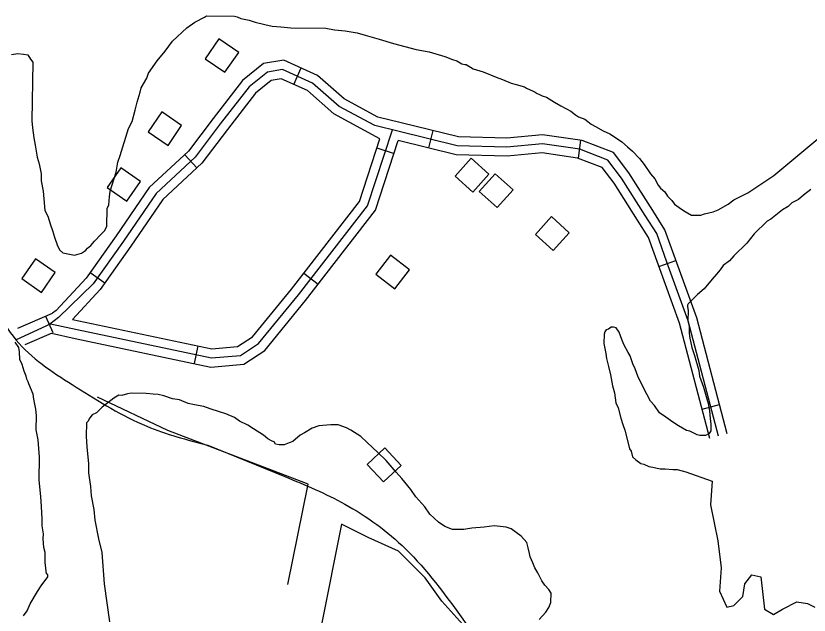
# Model space of a CAD drawing. Extents: x 3245246 to 3283090, y 806824 to 832173.
# Drawn here: x 3277132 to 3278453, y 824964 to 825961 of the extents above; entities that cross this region are included whole.
import ezdxf

# ---------------------------------------------------------------- set-up
doc = ezdxf.new("R2010")
doc.units = 0
for name, color, linetype in [('V-BLDG-OTLN', 7, 'Continuous'), ('V-ROAD-CNTR', 7, 'Continuous'), ('V-SITE-VEGE', 7, 'Continuous'), ('V-TOPO-SHOR', 7, 'Continuous')]:
    doc.layers.add(name, color=color, linetype=linetype)

msp = doc.modelspace()

# ---------------------------------------------------------------- linework, layer by layer
at = {"layer": 'V-BLDG-OTLN'}
for points in [[(3277480.3, 825867.5), (3277503.1, 825900.4), (3277470.2, 825923.1), (3277447.4, 825890.2)], [(3277385.4, 825745.9), (3277408.1, 825778.8), (3277375.2, 825801.5), (3277352.5, 825768.6)], [(3277919.9, 825697.8), (3277890.2, 825724.5), (3277863.4, 825694.7), (3277893.2, 825668)], [(3277317.1, 825653), (3277339.8, 825685.9), (3277306.9, 825708.7), (3277284.2, 825675.8)], [(3277960.2, 825672), (3277930.4, 825698.7), (3277903.7, 825668.9), (3277933.4, 825642.2)], [(3278053.7, 825600.5), (3278024, 825627.2), (3277997.3, 825597.4), (3278027, 825570.7)], [(3277175, 825501.2), (3277197.7, 825534.1), (3277164.8, 825556.9), (3277142.1, 825524)], [(3277756, 825563), (3277731.5, 825531.3), (3277763.2, 825506.9), (3277787.6, 825538.5)], [(3277717, 825214.8), (3277744.2, 825185.5), (3277773.5, 825212.8), (3277746.3, 825242.1)]]:
    msp.add_lwpolyline(points, close=True, dxfattribs=at)
at = {"layer": 'V-ROAD-CNTR'}
for p, q in [((3277595, 825847.3), (3277607.4, 825874.7)), ((3277819.6, 825741.5), (3277826.8, 825770.6)), ((3278068.9, 825724.6), (3278073.1, 825754.3)), ((3277733.3, 825741.6), (3277761.9, 825732.3)), ((3277433.6, 825708.3), (3277413.2, 825730.3)), ((3278202.9, 825544.2), (3278231.1, 825554.4)), ((3277280.1, 825516.5), (3277255.6, 825533.9)), ((3277611.8, 825533), (3277635.6, 825514.6)), ((3277181.4, 825461.6), (3277193.4, 825434.1)), ((3277434.9, 825412.2), (3277428.7, 825382.8)), ((3278275, 825306.5), (3278304, 825314.2))]:
    msp.add_line(p, q, dxfattribs=at)
for points in [[(3278316.8, 825265.8), (3278265.8, 825458.5), (3278230.3, 825556.6), (3278212.9, 825605.5), (3278192.8, 825637.2), (3278153, 825699.9), (3278127.1, 825733.8), (3278074.9, 825754), (3278009.3, 825763.4), (3277949.5, 825758), (3277869.2, 825760.2), (3277773.8, 825783.6), (3277735, 825792.8), (3277678.8, 825823.1), (3277634.4, 825862.4), (3277578.1, 825887.9), (3277544.6, 825882.2), (3277509.6, 825854.1), (3277460.6, 825790.7), (3277419.5, 825736.2), (3277354.2, 825675.7), (3277299.1, 825595.1), (3277249.2, 825524.9), (3277199.4, 825471.2), (3277192.9, 825466.6)], [(3278302.3, 825262), (3278251.4, 825454), (3278216.2, 825551.5), (3278199.3, 825598.9), (3278180.1, 825629.2), (3278140.7, 825691.3), (3278117.7, 825721.3), (3278071.1, 825739.4), (3278008.9, 825748.3), (3277949.9, 825743), (3277867.2, 825745.2), (3277770.2, 825769), (3277729.6, 825778.7), (3277670.2, 825810.7), (3277626.2, 825849.7), (3277576.1, 825872.3), (3277551, 825868), (3277520.4, 825843.5), (3277472.5, 825781.6), (3277430.7, 825726.1), (3277365.6, 825665.9), (3277311.4, 825586.5), (3277260.9, 825515.4), (3277203.2, 825459.3), (3277188.6, 825448.4)], [(3277738.4, 825756.9), (3277661.5, 825798.3), (3277617.9, 825837), (3277574.1, 825856.8), (3277557.3, 825853.9), (3277531.2, 825832.9), (3277484.4, 825772.5), (3277441.9, 825716), (3277377, 825656), (3277323.7, 825578), (3277272.5, 825505.9), (3277226.5, 825456.2)], [(3277133.1, 825422.6), (3277189.7, 825448.8), (3277233.9, 825439.3), (3277457.7, 825392), (3277506.3, 825396.3), (3277536.3, 825415.9), (3277602.9, 825497), (3277717.6, 825645.2), (3277759, 825771.7)], [(3277191.2, 825433.2), (3277230.8, 825424.6), (3277456.7, 825376.9), (3277511.4, 825381.7), (3277546.5, 825404.6), (3277614.6, 825487.6), (3277731.1, 825638.1), (3277768.9, 825753.9)], [(3277226.5, 825456.2), (3277458.6, 825407.2), (3277501.2, 825410.9), (3277526.2, 825427.2), (3277591.2, 825506.3), (3277704.2, 825652.3), (3277738.4, 825756.9)], [(3278287.8, 825258.1), (3278237.1, 825449.6), (3278202.1, 825546.4), (3278185.8, 825592.3), (3278167.5, 825621.1), (3278128.4, 825682.7), (3278108.4, 825708.9), (3278067.3, 825724.8), (3278008.5, 825733.2), (3277950.4, 825728), (3277865.2, 825730.3), (3277768.9, 825753.9)], [(3277135.6, 825441.6), (3277192.9, 825466.6)], [(3277147.6, 825414.1), (3277191.2, 825433.2)], [(3277451.5, 825246.6), (3277580.2, 825194.4)]]:
    msp.add_lwpolyline(points, dxfattribs=at)
for points in [[(3276998.5, 825691.9), (3277034.2, 825575.8), (3277067.6, 825523.3), (3277137.4, 825416), (3277232.3, 825343.5), (3277350.1, 825278.3), (3277451.5, 825246.6)], [(3277580.2, 825194.4), (3277679.8, 825148.7), (3277780.9, 825074.1), (3277876.3, 824957.3), (3277932.3, 824864.2), (3277951.4, 824772.9)]]:
    msp.add_spline(points, degree=3, dxfattribs=at)
at = {"layer": 'V-SITE-VEGE'}
for p, q in [((3277445.9, 825959.1), (3277449.5, 825961.5)), ((3277449.5, 825961.5), (3277495.9, 825960.8)), ((3277495.9, 825960.8), (3277500.7, 825959.6)), ((3277417, 825941.7), (3277430.3, 825951)), ((3277430.3, 825951), (3277445.9, 825959.1)), ((3277500.7, 825959.6), (3277506.6, 825957.1)), ((3277506.6, 825957.1), (3277520.8, 825954.5)), ((3277520.8, 825954.5), (3277530.3, 825950.8)), ((3277530.3, 825950.8), (3277546.9, 825947)), ((3277392.9, 825919.4), (3277417, 825941.7)), ((3277546.9, 825947), (3277558.8, 825944.5)), ((3277558.8, 825944.5), (3277573.1, 825943.1)), ((3277573.1, 825943.1), (3277589.8, 825941.6)), ((3277589.8, 825941.6), (3277648.1, 825940.8)), ((3277648.1, 825940.8), (3277662.4, 825938.3)), ((3277662.4, 825938.3), (3277680.2, 825936.8)), ((3277680.2, 825936.8), (3277700.4, 825933)), ((3277700.4, 825933), (3277713.5, 825929.2)), ((3277713.5, 825929.2), (3277737.2, 825922.9)), ((3277737.2, 825922.9), (3277760.9, 825915.4)), ((3277380.8, 825902.9), (3277392.9, 825919.4)), ((3277760.9, 825915.4), (3277798.9, 825905.4)), ((3277124.6, 825896.9), (3277135.3, 825899.1)), ((3277135.3, 825899.1), (3277144.8, 825897.8)), ((3277144.8, 825897.8), (3277152, 825896.5)), ((3277152, 825896.5), (3277156.6, 825889.3)), ((3277367.4, 825886.4), (3277380.8, 825902.9)), ((3277798.9, 825905.4), (3277820.3, 825901.5)), ((3277820.3, 825901.5), (3277846.4, 825894)), ((3277156.6, 825889.3), (3277160.1, 825884.5)), ((3277160.1, 825884.5), (3277158.8, 825786.8)), ((3277352.8, 825866.3), (3277367.4, 825886.4)), ((3277846.4, 825894), (3277859.4, 825889)), ((3277859.4, 825889), (3277866.5, 825886.6)), ((3277866.5, 825886.6), (3277874.8, 825881.7)), ((3277874.8, 825881.7), (3277879.6, 825880.4)), ((3277879.6, 825880.4), (3277881.9, 825880.4)), ((3277881.9, 825880.4), (3277893.7, 825873.1)), ((3277893.7, 825873.1), (3277910.4, 825868.1)), ((3277340.6, 825841.5), (3277350.3, 825858)), ((3277350.3, 825858), (3277352.8, 825866.3)), ((3277910.4, 825868.1), (3277931.7, 825859.4)), ((3277931.7, 825859.4), (3277942.3, 825855.7)), ((3277942.3, 825855.7), (3277956.6, 825849.6)), ((3277956.6, 825849.6), (3277964.9, 825847.1)), ((3277964.9, 825847.1), (3277979.1, 825843.3)), ((3277979.1, 825843.3), (3277982.6, 825840.9)), ((3277334.3, 825817.8), (3277339.3, 825834.4)), ((3277339.3, 825834.4), (3277340.6, 825841.5)), ((3277982.6, 825840.9), (3277993.3, 825836)), ((3277993.3, 825836), (3277996.8, 825834.7)), ((3277996.8, 825834.7), (3278000.4, 825832.3)), ((3278000.4, 825832.3), (3278002.7, 825831.1)), ((3278002.7, 825831.1), (3278008.7, 825828.6)), ((3277330.5, 825804.7), (3277334.3, 825817.8)), ((3278008.7, 825828.6), (3278015.8, 825826.1)), ((3278015.8, 825826.1), (3278028.8, 825817.6)), ((3278028.8, 825817.6), (3278039.4, 825811.5)), ((3277325.5, 825785.7), (3277330.5, 825804.7)), ((3278039.4, 825811.5), (3278056, 825802.9)), ((3278056, 825802.9), (3278064.2, 825796.8)), ((3278394, 825695.8), (3278526.2, 825805.5)), ((3278064.2, 825796.8), (3278068.9, 825793.2)), ((3278068.9, 825793.2), (3278079.6, 825789.5)), ((3278079.6, 825789.5), (3278084.3, 825785.8)), ((3277158.8, 825786.8), (3277159.8, 825774.9)), ((3277319.4, 825773.9), (3277325.5, 825785.7)), ((3278084.3, 825785.8), (3278090.2, 825781)), ((3278090.2, 825781), (3278097.3, 825777.3)), ((3278097.3, 825777.3), (3278110.3, 825770)), ((3277159.8, 825774.9), (3277161.9, 825758.2)), ((3277305.7, 825728.8), (3277319.4, 825773.9)), ((3278110.3, 825770), (3278120.9, 825765.1)), ((3278120.9, 825765.1), (3278133.9, 825756.6)), ((3277161.9, 825758.2), (3277164.2, 825746.3)), ((3278133.9, 825756.6), (3278141, 825751.7)), ((3278141, 825751.7), (3278150.4, 825743.2)), ((3277164.2, 825746.3), (3277167.4, 825726)), ((3278150.4, 825743.2), (3278158.7, 825736)), ((3277167.4, 825726), (3277170.9, 825715.2)), ((3277301.9, 825718.1), (3277305.7, 825728.8)), ((3278158.7, 825736), (3278170.4, 825723.9)), ((3278170.4, 825723.9), (3278178.6, 825714.3)), ((3277170.9, 825715.2), (3277174.2, 825698.5)), ((3277299.3, 825701.5), (3277301.9, 825718.1)), ((3278178.6, 825714.3), (3278189.1, 825698.6)), ((3277174.2, 825698.5), (3277174, 825686.6)), ((3277289.3, 825669.5), (3277299.3, 825701.5)), ((3278189.1, 825698.6), (3278196.1, 825690.2)), ((3277174, 825686.6), (3277177.4, 825669.8)), ((3278196.1, 825690.2), (3278201.9, 825679.4)), ((3278350.7, 825666.6), (3278394, 825695.8)), ((3278201.9, 825679.4), (3278205.5, 825674.6)), ((3278205.5, 825674.6), (3278212.5, 825668.5)), ((3278455.6, 825672.3), (3278443.5, 825662.9)), ((3277177.4, 825669.8), (3277178.4, 825656.7)), ((3277286.7, 825646.9), (3277288, 825660)), ((3277288, 825660), (3277289.3, 825669.5)), ((3278212.5, 825668.5), (3278217.2, 825661.3)), ((3278217.2, 825661.3), (3278224.2, 825654.1)), ((3278327.9, 825655), (3278336.3, 825659.6)), ((3278336.3, 825659.6), (3278350.7, 825666.6)), ((3278443.5, 825662.9), (3278435.1, 825655.9)), ((3277178.4, 825656.7), (3277180.5, 825637.6)), ((3277284.2, 825641), (3277286.7, 825646.9)), ((3278224.2, 825654.1), (3278228.9, 825648)), ((3278228.9, 825648), (3278240.7, 825639.5)), ((3278301.4, 825638.7), (3278318.2, 825648)), ((3278318.2, 825648), (3278327.9, 825655)), ((3278418.3, 825644.2), (3278408.6, 825638.4)), ((3278424.3, 825650.1), (3278418.3, 825644.2)), ((3278435.1, 825655.9), (3278424.3, 825650.1)), ((3277180.5, 825637.6), (3277185.1, 825628.1)), ((3277283.8, 825611.2), (3277284.2, 825641)), ((3278240.7, 825639.5), (3278246.6, 825635.9)), ((3278246.6, 825635.9), (3278257.2, 825629.8)), ((3278272.7, 825629.6), (3278278.7, 825631.9)), ((3278278.7, 825631.9), (3278293.1, 825635.2)), ((3278293.1, 825635.2), (3278301.4, 825638.7)), ((3278408.6, 825638.4), (3278389.4, 825623.2)), ((3277185.1, 825628.1), (3277189.7, 825613.7)), ((3278257.2, 825629.8), (3278272.7, 825629.6)), ((3278383.4, 825619.7), (3278361.6, 825598.5)), ((3278389.4, 825623.2), (3278383.4, 825619.7)), ((3277189.7, 825613.7), (3277193.1, 825604.1)), ((3277193.1, 825604.1), (3277196.6, 825593.3)), ((3277274.1, 825598.2), (3277280.1, 825604.1)), ((3277280.1, 825604.1), (3277283.8, 825611.2)), ((3277196.6, 825593.3), (3277201.1, 825580.2)), ((3277263.2, 825586.5), (3277274.1, 825598.2)), ((3278361.6, 825598.5), (3278349.5, 825583.2)), ((3277201.1, 825580.2), (3277204.6, 825571.8)), ((3277251.1, 825574.7), (3277257.1, 825579.4)), ((3277257.1, 825579.4), (3277263.2, 825586.5)), ((3278349.5, 825583.2), (3278327.8, 825562.1)), ((3277204.6, 825571.8), (3277210.5, 825566.9)), ((3277210.5, 825566.9), (3277229.5, 825563.1)), ((3277229.5, 825563.1), (3277241.5, 825566.5)), ((3277241.5, 825566.5), (3277246.3, 825570)), ((3277246.3, 825570), (3277248.7, 825571.2)), ((3277248.7, 825571.2), (3277251.1, 825574.7)), ((3278320.5, 825553.8), (3278309.7, 825545.7)), ((3278327.8, 825562.1), (3278320.5, 825553.8)), ((3278304.8, 825538.6), (3278298.8, 825531.5)), ((3278309.7, 825545.7), (3278304.8, 825538.6)), ((3278298.8, 825531.5), (3278291.5, 825523.3)), ((3278291.5, 825523.3), (3278278.2, 825506.8)), ((3278278.2, 825506.8), (3278267.3, 825497.4)), ((3278267.3, 825497.4), (3278251.6, 825482.1)), ((3278251.6, 825482.1), (3278250.4, 825479.8)), ((3278250.4, 825479.8), (3278250.4, 825477.4)), ((3278250.4, 825477.4), (3278251.4, 825470.2)), ((3278251.4, 825470.2), (3278251.2, 825453.6)), ((3278251.2, 825453.6), (3278253.5, 825445.2)), ((3278112.8, 825435.2), (3278111.5, 825431.7)), ((3278115.2, 825438.8), (3278112.8, 825435.2)), ((3278118.8, 825439.9), (3278115.2, 825438.8)), ((3278123.6, 825443.4), (3278118.8, 825439.9)), ((3278127.2, 825443.4), (3278123.6, 825443.4)), ((3278131.9, 825442.1), (3278127.2, 825443.4)), ((3278136.6, 825434.9), (3278131.9, 825442.1)), ((3278141.2, 825422.9), (3278136.6, 825434.9)), ((3278253.5, 825445.2), (3278253.3, 825433.3)), ((3278253.3, 825433.3), (3278254.4, 825424.9)), ((3278111.5, 825431.7), (3278111.3, 825416.2)), ((3278144.6, 825414.5), (3278141.2, 825422.9)), ((3278254.4, 825424.9), (3278257.7, 825409.4)), ((3277136.8, 825409.5), (3277131, 825418)), ((3277137.9, 825402.4), (3277136.8, 825409.5)), ((3278111.3, 825416.2), (3278112.4, 825410.2)), ((3278112.4, 825410.2), (3278114.7, 825399.5)), ((3278151.6, 825401.3), (3278144.6, 825414.5)), ((3278257.7, 825409.4), (3278262.3, 825396.2)), ((3277138.9, 825389.3), (3277137.9, 825402.4)), ((3278114.7, 825399.5), (3278115.7, 825391.1)), ((3278155.1, 825395.3), (3278151.6, 825401.3)), ((3278159.7, 825382.2), (3278155.1, 825395.3)), ((3278262.3, 825396.2), (3278269.1, 825371.1)), ((3277142.4, 825380.9), (3277138.9, 825389.3)), ((3277145.8, 825370.1), (3277142.4, 825380.9)), ((3278115.7, 825391.1), (3278119.1, 825378)), ((3278163.1, 825373.8), (3278159.7, 825382.2)), ((3277149.3, 825361.7), (3277145.8, 825370.1)), ((3278119.1, 825378), (3278122.5, 825363.6)), ((3278167.7, 825361.8), (3278163.1, 825373.8)), ((3278269.1, 825371.1), (3278270.2, 825361.6)), ((3277150.4, 825356.9), (3277149.3, 825361.7)), ((3277152.7, 825352.1), (3277150.4, 825356.9)), ((3278122.5, 825363.6), (3278125.8, 825345.7)), ((3278178.2, 825340.2), (3278167.7, 825361.8)), ((3278270.2, 825361.6), (3278277.1, 825343.6)), ((3277153.8, 825348.6), (3277152.7, 825352.1)), ((3277160.8, 825331.8), (3277153.8, 825348.6)), ((3278125.8, 825345.7), (3278129.2, 825333.8)), ((3278182.8, 825331.8), (3278178.2, 825340.2)), ((3278277.1, 825343.6), (3278285, 825316.1)), ((3277161.8, 825323.4), (3277160.8, 825331.8)), ((3277303.7, 825329.8), (3277295.3, 825325.1)), ((3277308.4, 825329.7), (3277303.7, 825329.8)), ((3277318, 825332), (3277308.4, 825329.7)), ((3277324, 825333.1), (3277318, 825332)), ((3277349, 825332.7), (3277324, 825333.1)), ((3277360.9, 825331.4), (3277349, 825332.7)), ((3277369.2, 825331.3), (3277360.9, 825331.4)), ((3277378.7, 825328.7), (3277369.2, 825331.3)), ((3277392.9, 825323.8), (3277378.7, 825328.7)), ((3278129.2, 825333.8), (3278131.4, 825317.1)), ((3278188.6, 825319.8), (3278182.8, 825331.8)), ((3277165.2, 825306.7), (3277161.8, 825323.4)), ((3277283.2, 825315.8), (3277276, 825309.9)), ((3277295.3, 825325.1), (3277283.2, 825315.8)), ((3277404.8, 825322.4), (3277392.9, 825323.8)), ((3277419, 825316.3), (3277404.8, 825322.4)), ((3277429.7, 825313.7), (3277419, 825316.3)), ((3277445.2, 825311.1), (3277429.7, 825313.7)), ((3278131.4, 825317.1), (3278134.8, 825308.7)), ((3278195.6, 825312.6), (3278188.6, 825319.8)), ((3278285, 825316.1), (3278287.2, 825304.2)), ((3277166.2, 825296), (3277165.2, 825306.7)), ((3277266.3, 825300.5), (3277259.1, 825297.1)), ((3277276, 825309.9), (3277266.3, 825300.5)), ((3277455.8, 825307.4), (3277445.2, 825311.1)), ((3277471.2, 825302.4), (3277455.8, 825307.4)), ((3277481.9, 825298.7), (3277471.2, 825302.4)), ((3278134.8, 825308.7), (3278139.4, 825291.9)), ((3278203.8, 825300.6), (3278195.6, 825312.6)), ((3278214.4, 825293.3), (3278203.8, 825300.6)), ((3278287.2, 825304.2), (3278288.3, 825291)), ((3277165.9, 825272.1), (3277166.2, 825296)), ((3277255.5, 825292.3), (3277251.8, 825286.4)), ((3277259.1, 825297.1), (3277255.5, 825292.3)), ((3277496.1, 825292.6), (3277481.9, 825298.7)), ((3277504.4, 825286.5), (3277496.1, 825292.6)), ((3278139.4, 825291.9), (3278142.8, 825281.2)), ((3278226.2, 825284.8), (3278214.4, 825293.3)), ((3278288.3, 825291), (3278289.3, 825281.5)), ((3277249.4, 825284.1), (3277249.1, 825261.5)), ((3277251.8, 825286.4), (3277249.4, 825284.1)), ((3277518.6, 825280.3), (3277504.4, 825286.5)), ((3277528, 825274.2), (3277518.6, 825280.3)), ((3277544.6, 825263.3), (3277528, 825274.2)), ((3277625.7, 825275.3), (3277612.5, 825267.1)), ((3277636.5, 825278.7), (3277625.7, 825275.3)), ((3277656.8, 825280.8), (3277636.5, 825278.7)), ((3277668.7, 825280.6), (3277656.8, 825280.8)), ((3277682.9, 825275.7), (3277668.7, 825280.6)), ((3277690, 825272), (3277682.9, 825275.7)), ((3278142.8, 825281.2), (3278146.2, 825271.6)), ((3278235.7, 825278.7), (3278226.2, 825284.8)), ((3278248.7, 825271.3), (3278235.7, 825278.7)), ((3278289.3, 825281.5), (3278289.2, 825270.8)), ((3277169.2, 825255.4), (3277165.9, 825272.1)), ((3277249.1, 825261.5), (3277250.1, 825243.6)), ((3277551.6, 825257.2), (3277544.6, 825263.3)), ((3277605.3, 825263.6), (3277593.3, 825253.1)), ((3277612.5, 825267.1), (3277605.3, 825263.6)), ((3277706.5, 825261), (3277690, 825272)), ((3277717.1, 825251.4), (3277706.5, 825261)), ((3278146.2, 825271.6), (3278150.8, 825254.8)), ((3278254.6, 825270.1), (3278248.7, 825271.3)), ((3278266.4, 825263.9), (3278254.6, 825270.1)), ((3278271.2, 825262.7), (3278266.4, 825263.9)), ((3278280.7, 825262.6), (3278271.2, 825262.7)), ((3278286.7, 825266), (3278280.7, 825262.6)), ((3278289.2, 825270.8), (3278286.7, 825266)), ((3277171.2, 825226.8), (3277169.2, 825255.4)), ((3277558.7, 825253.6), (3277551.6, 825257.2)), ((3277562.3, 825252.3), (3277558.7, 825253.6)), ((3277564.6, 825248.7), (3277562.3, 825252.3)), ((3277570.5, 825247.4), (3277564.6, 825248.7)), ((3277578.9, 825247.3), (3277570.5, 825247.4)), ((3277587.3, 825250.8), (3277578.9, 825247.3)), ((3277593.3, 825253.1), (3277587.3, 825250.8)), ((3277734.7, 825234.4), (3277717.1, 825251.4)), ((3278150.8, 825254.8), (3278154.1, 825240.5)), ((3277250.1, 825243.6), (3277253.2, 825216.1)), ((3277748.9, 825221.1), (3277734.7, 825234.4)), ((3278154.1, 825240.5), (3278156.5, 825236.9)), ((3278156.5, 825236.9), (3278158.7, 825227.3)), ((3277170.7, 825188.7), (3277171.2, 825226.8)), ((3277765.3, 825201.8), (3277748.9, 825221.1)), ((3278158.7, 825227.3), (3278164.6, 825222.5)), ((3278164.6, 825222.5), (3278172.9, 825216.4)), ((3277253.2, 825216.1), (3277253, 825200.7)), ((3278172.9, 825216.4), (3278177.6, 825215.2)), ((3278177.6, 825215.2), (3278185.9, 825211.5)), ((3278185.9, 825211.5), (3278193, 825210.2)), ((3278193, 825210.2), (3278204.9, 825207.6)), ((3277253, 825200.7), (3277256.3, 825178)), ((3277774.6, 825191), (3277765.3, 825201.8)), ((3278204.9, 825207.6), (3278213.2, 825207.5)), ((3278213.2, 825207.5), (3278226.3, 825206.1)), ((3278226.3, 825206.1), (3278233.5, 825206)), ((3278233.5, 825206), (3278247.7, 825202.3)), ((3278247.7, 825202.3), (3278291.3, 825186.8)), ((3277173.9, 825161.3), (3277170.7, 825188.7)), ((3277789.9, 825172.9), (3277774.6, 825191)), ((3278291.3, 825186.8), (3278288.9, 825147.6)), ((3277256.3, 825178), (3277257.3, 825162.5)), ((3277798, 825160.9), (3277789.9, 825172.9)), ((3277174.8, 825144.6), (3277173.9, 825161.3)), ((3277257.3, 825162.5), (3277261.7, 825139.8)), ((3277813.3, 825144), (3277798, 825160.9)), ((3277175.7, 825124.3), (3277174.8, 825144.6)), ((3277821.5, 825132), (3277813.3, 825144)), ((3278288.9, 825147.6), (3278300.8, 825087.7)), ((3277261.7, 825139.8), (3277263.8, 825121.9)), ((3277835.6, 825118.7), (3277821.5, 825132)), ((3277175.6, 825112.4), (3277175.7, 825124.3)), ((3277263.8, 825121.9), (3277269.4, 825090.8)), ((3277846.2, 825111.4), (3277835.6, 825118.7)), ((3277177.8, 825099.3), (3277175.6, 825112.4)), ((3277859.2, 825106.4), (3277846.2, 825111.4)), ((3277878.3, 825106.2), (3277859.2, 825106.4)), ((3277891.4, 825108.4), (3277878.3, 825106.2)), ((3277911.7, 825110.5), (3277891.4, 825108.4)), ((3277928.4, 825112.6), (3277911.7, 825110.5)), ((3277948.6, 825110), (3277928.4, 825112.6)), ((3277956.9, 825107.5), (3277948.6, 825110)), ((3277973.4, 825095.3), (3277956.9, 825107.5)), ((3277177.6, 825090.9), (3277177.8, 825099.3)), ((3277178.6, 825076.6), (3277177.6, 825090.9)), ((3277269.4, 825090.8), (3277275, 825068.1)), ((3277982.8, 825084.5), (3277973.4, 825095.3)), ((3277180.9, 825068.2), (3277178.6, 825076.6)), ((3277985.1, 825076.1), (3277982.8, 825084.5)), ((3277987.3, 825066.5), (3277985.1, 825076.1)), ((3278300.8, 825087.7), (3278306.8, 825042.8)), ((3277180.7, 825051.6), (3277180.9, 825068.2)), ((3277275, 825068.1), (3277279, 825015.7)), ((3277988.4, 825060.6), (3277987.3, 825066.5)), ((3277182.8, 825032.5), (3277180.7, 825051.6)), ((3277993.1, 825051), (3277988.4, 825060.6)), ((3277996.5, 825042.6), (3277993.1, 825051)), ((3278001.2, 825034.2), (3277996.5, 825042.6)), ((3278306.8, 825042.8), (3278303.8, 825003.8)), ((3277174.2, 825012.4), (3277185.1, 825027.7)), ((3277185.1, 825031.3), (3277182.8, 825032.5)), ((3277185.1, 825027.7), (3277185.1, 825031.3)), ((3278008.1, 825021), (3278001.2, 825034.2)), ((3278345.7, 825015.8), (3278357.7, 825030.8)), ((3278357.7, 825030.8), (3278372.7, 825027.8)), ((3278372.7, 825027.8), (3278378.7, 824973.9)), ((3277168.1, 825002.9), (3277174.2, 825012.4)), ((3277279, 825015.7), (3277287.7, 824952.4)), ((3278012.8, 825013.8), (3278008.1, 825021)), ((3278019.8, 825006.5), (3278012.8, 825013.8)), ((3278342.7, 824994.8), (3278345.7, 825015.8)), ((3277155.9, 824982.8), (3277168.1, 825002.9)), ((3278023.3, 825000.5), (3278019.8, 825006.5)), ((3278023.1, 824985), (3278023.3, 825000.5)), ((3278303.8, 825003.8), (3278315.8, 824976.9)), ((3278019.4, 824976.7), (3278023.1, 824985)), ((3278327.8, 824979.9), (3278342.7, 824994.8)), ((3278408.6, 824973.9), (3278432.6, 824985.9)), ((3278432.6, 824985.9), (3278450.5, 824982.9)), ((3277144.9, 824962.7), (3277151, 824971)), ((3277151, 824971), (3277155.9, 824982.8)), ((3278014.5, 824968.5), (3278019.4, 824976.7)), ((3278315.8, 824976.9), (3278327.8, 824979.9)), ((3278378.7, 824973.9), (3278393.6, 824964.9)), ((3278393.6, 824964.9), (3278408.6, 824973.9)), ((3278450.5, 824982.9), (3278462.5, 824976.9)), ((3278003.7, 824956.7), (3278014.5, 824968.5))]:
    msp.add_line(p, q, dxfattribs=at)
at = {"layer": 'V-TOPO-SHOR'}
for points in [[(3277585.2, 825014.9), (3277618.7, 825182), (3277384.9, 825271.2), (3277268, 825326.9)], [(3277969.1, 824129.4), (3277947, 824608.3), (3277924.8, 824842.2), (3277891.4, 824931.3), (3277841.4, 824987), (3277813.5, 825026), (3277769, 825070.5), (3277718.9, 825092.8), (3277674.4, 825115.1), (3277640.9, 824948.1)]]:
    msp.add_lwpolyline(points, dxfattribs=at)

doc.saveas('drawing.dxf')
